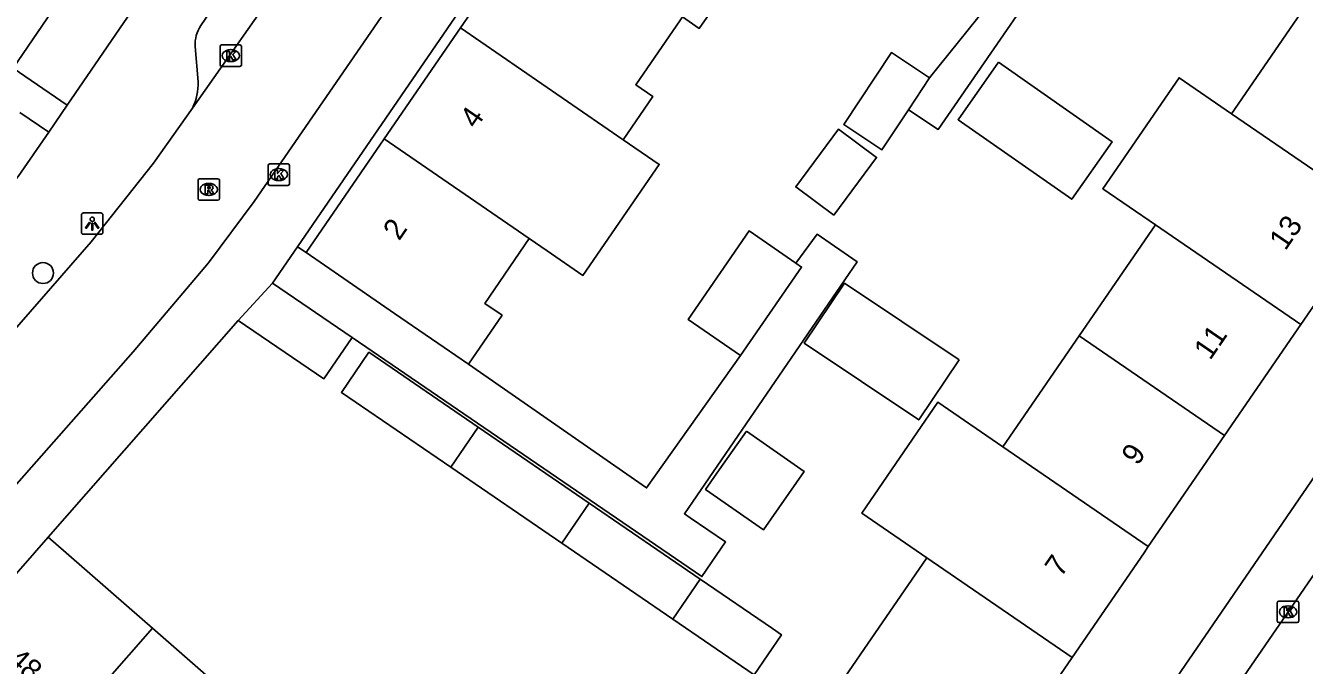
# Model space of a CAD drawing. Extents: x 160026 to 161302, y 384757 to 385701.
# Drawn here: x 160194.6 to 160254.2, y 385244.8 to 385274.6 of the extents above; entities that cross this region are included whole.
import ezdxf

# ---------------------------------------------------------------- set-up
doc = ezdxf.new("R2010")
doc.units = 0
for name, color, linetype in [('IMGEO_Boom', 7, 'Continuous'), ('IMGEO_Kolk', 7, 'Continuous'), ('IMGEO_Lichtpunt', 7, 'Continuous'), ('IMGEO_Muur', 7, 'Continuous'), ('IMGEO_Pand', 7, 'Continuous'), ('IMGEO_Pand_nummerreeks', 7, 'Continuous'), ('IMGEO_Rijbaan_lokaal_open', 7, 'Continuous'), ('IMGEO_Rioolput', 7, 'Continuous'), ('IMGEO_Voetpad_open', 7, 'Continuous')]:
    doc.layers.add(name, color=color, linetype=linetype)

msp = doc.modelspace()

# ---------------------------------------------------------------- linework, layer by layer
at = {"layer": 'IMGEO_Boom'}
msp.add_circle((160195.443, 385263.03), 0.489, dxfattribs=at)
at = {"layer": 'IMGEO_Kolk'}
for p, q in [((160203.69, 385272.73), (160203.69, 385273.582)), ((160203.765, 385273.656), (160204.617, 385273.656)), ((160204.178, 385273.436), (160204.203, 385273.436)), ((160204.691, 385273.582), (160204.691, 385272.73)), ((160204.617, 385272.656), (160203.765, 385272.656)), ((160204.201, 385272.876), (160204.176, 385272.876)), ((160205.927, 385267.189), (160205.927, 385268.041)), ((160206.002, 385268.115), (160206.854, 385268.115)), ((160206.415, 385267.895), (160206.44, 385267.895)), ((160206.928, 385268.041), (160206.928, 385267.189)), ((160206.438, 385267.335), (160206.413, 385267.335)), ((160206.854, 385267.115), (160206.002, 385267.115)), ((160252.924, 385246.824), (160252.924, 385247.676)), ((160252.999, 385247.75), (160253.851, 385247.75)), ((160253.412, 385247.53), (160253.437, 385247.53)), ((160253.925, 385247.676), (160253.925, 385246.824)), ((160253.435, 385246.97), (160253.41, 385246.97)), ((160253.851, 385246.75), (160252.999, 385246.75))]:
    msp.add_line(p, q, dxfattribs=at)
for points in [[(160203.69, 385272.73), (160203.69, 385273.582)], [(160203.765, 385273.656), (160204.617, 385273.656)], [(160204.011, 385273.356), (160204.134, 385273.356), (160204.134, 385273.205), (160204.264, 385273.356), (160204.428, 385273.356), (160204.282, 385273.205), (160204.435, 385272.956), (160204.283, 385272.956), (160204.198, 385273.12), (160204.134, 385273.053), (160204.134, 385272.956), (160204.011, 385272.956), (160204.011, 385273.356)], [(160204.691, 385273.582), (160204.691, 385272.73)], [(160204.617, 385272.656), (160203.765, 385272.656)], [(160205.927, 385267.189), (160205.927, 385268.041)], [(160206.002, 385268.115), (160206.854, 385268.115)], [(160206.248, 385267.815), (160206.371, 385267.815), (160206.371, 385267.664), (160206.501, 385267.815), (160206.665, 385267.815), (160206.519, 385267.664), (160206.672, 385267.415), (160206.52, 385267.415), (160206.435, 385267.579), (160206.371, 385267.512), (160206.371, 385267.415), (160206.248, 385267.415), (160206.248, 385267.815)], [(160206.928, 385268.041), (160206.928, 385267.189)], [(160206.854, 385267.115), (160206.002, 385267.115)], [(160252.924, 385246.824), (160252.924, 385247.676)], [(160252.999, 385247.75), (160253.851, 385247.75)], [(160253.925, 385247.676), (160253.925, 385246.824)], [(160253.245, 385247.45), (160253.368, 385247.45), (160253.368, 385247.299), (160253.498, 385247.45), (160253.662, 385247.45), (160253.516, 385247.299), (160253.669, 385247.05), (160253.517, 385247.05), (160253.432, 385247.214), (160253.368, 385247.147), (160253.368, 385247.05), (160253.245, 385247.05), (160253.245, 385247.45)], [(160253.851, 385246.75), (160252.999, 385246.75)]]:
    msp.add_lwpolyline(points, dxfattribs=at)
for centre, start, end in [((160203.767, 385273.58), 91.55205, 178.44795), ((160203.767, 385273.58), 91.55205, 178.44795), ((160204.615, 385273.58), 1.55205, 88.44795), ((160204.615, 385273.58), 1.55205, 88.44795), ((160203.767, 385272.732), 181.55205, 268.44795), ((160203.767, 385272.732), 181.55205, 268.44795), ((160204.615, 385272.732), 271.55205, 358.44795), ((160204.615, 385272.732), 271.55205, 358.44795), ((160206.004, 385268.039), 91.55205, 178.44795), ((160206.004, 385268.039), 91.55205, 178.44795), ((160206.852, 385268.039), 1.55205, 88.44795), ((160206.852, 385268.039), 1.55205, 88.44795), ((160206.004, 385267.191), 181.55205, 268.44795), ((160206.004, 385267.191), 181.55205, 268.44795), ((160206.852, 385267.191), 271.55205, 358.44795), ((160206.852, 385267.191), 271.55205, 358.44795), ((160253.001, 385247.674), 91.55205, 178.44795), ((160253.001, 385247.674), 91.55205, 178.44795), ((160253.849, 385247.674), 1.55205, 88.44795), ((160253.849, 385247.674), 1.55205, 88.44795), ((160253.001, 385246.826), 181.55205, 268.44795), ((160253.001, 385246.826), 181.55205, 268.44795), ((160253.849, 385246.826), 271.55205, 358.44795), ((160253.849, 385246.826), 271.55205, 358.44795)]:
    msp.add_arc(centre, 0.0765, start, end, dxfattribs=at)
for centre, major_axis, ratio, start_param, end_param in [((160204.177, 385273.156), (-0.387, 0.002), 0.722429, 4.712389, 7.853982), ((160204.202, 385273.156), (-0.39, 0.002), 0.717154, 1.570796, 4.712389), ((160206.414, 385267.615), (-0.387, 0.002), 0.722429, 4.712389, 7.853982), ((160206.439, 385267.615), (-0.39, 0.002), 0.717154, 1.570796, 4.712389), ((160253.411, 385247.25), (-0.387, 0.002), 0.722429, 4.712389, 7.853982), ((160253.436, 385247.25), (-0.39, 0.002), 0.717154, 1.570796, 4.712389)]:
    msp.add_ellipse(centre, major_axis=major_axis, ratio=ratio, start_param=start_param, end_param=end_param, dxfattribs=at)
at = {"layer": 'IMGEO_Lichtpunt'}
for p, q in [((160197.236, 385265.736), (160197.236, 385264.929)), ((160197.236, 385265.736), (160197.236, 385264.929)), ((160198.138, 385265.831), (160197.33, 385265.831)), ((160198.138, 385265.831), (160197.33, 385265.831)), ((160198.232, 385264.929), (160198.232, 385265.736)), ((160198.232, 385264.929), (160198.232, 385265.736)), ((160197.33, 385264.835), (160198.138, 385264.835)), ((160197.33, 385264.835), (160198.138, 385264.835))]:
    msp.add_line(p, q, dxfattribs=at)
for points in [[(160197.61, 385265.4), (160197.649, 385265.372), (160197.461, 385265.11), (160197.423, 385265.137), (160197.61, 385265.4)], [(160197.822, 385265.372), (160197.86, 385265.399), (160198.047, 385265.137), (160198.008, 385265.109), (160197.822, 385265.372)], [(160197.712, 385265.352), (160197.759, 385265.352), (160197.759, 385265.03), (160197.712, 385265.03), (160197.712, 385265.352)]]:
    msp.add_lwpolyline(points, dxfattribs=at)
msp.add_circle((160197.735, 385265.534), 0.0994, dxfattribs=at)
for centre, start, end in [((160197.33, 385265.736), 90, 180), ((160197.33, 385265.736), 90, 180), ((160198.138, 385265.736), 0, 90), ((160198.138, 385265.736), 0, 90), ((160197.33, 385264.929), 180, 270), ((160197.33, 385264.929), 180, 270), ((160198.138, 385264.929), 270, 0), ((160198.138, 385264.929), 270, 360)]:
    msp.add_arc(centre, 0.0946, start, end, dxfattribs=at)
at = {"layer": 'IMGEO_Muur'}
for points in [[(160195.714, 385269.592), (160194.296, 385267.521), (160186.568, 385258.673)], [(160204.526, 385260.826), (160195.692, 385250.733)]]:
    msp.add_lwpolyline(points, dxfattribs=at)
at = {"layer": 'IMGEO_Pand'}
for points in [[(160228.745, 385280.156), (160228.678, 385280.058), (160226.623, 385277.068), (160227.44, 385276.506), (160226.008, 385274.423), (160225.22, 385274.964)], [(160214.889, 385274.448), (160218.444, 385279.621)], [(160194.049, 385272.571), (160197.683, 385277.915)], [(160250.797, 385270.447), (160254.346, 385275.616)], [(160225.22, 385274.964), (160225.125, 385274.826), (160223.046, 385271.8), (160223.85, 385271.248), (160222.469, 385269.239)], [(160211.335, 385269.276), (160214.889, 385274.448)], [(160222.469, 385269.239), (160214.889, 385274.448)], [(160235.748, 385270.636), (160234.513, 385268.771), (160232.736, 385269.948), (160234.955, 385273.298), (160236.732, 385272.121)], [(160239.939, 385272.85), (160245.228, 385269.147), (160243.352, 385266.466), (160238.062, 385270.169), (160239.939, 385272.85)], [(160236.732, 385272.121), (160235.748, 385270.636)], [(160247.247, 385265.277), (160244.799, 385266.958), (160248.349, 385272.128), (160250.797, 385270.447)], [(160250.797, 385270.447), (160257.567, 385265.798)], [(160232.28, 385265.726), (160230.5, 385267.04), (160232.485, 385269.729), (160234.265, 385268.414), (160232.28, 385265.726)], [(160207.697, 385263.981), (160211.335, 385269.276)], [(160211.335, 385269.276), (160218.087, 385264.636)], [(160222.469, 385269.239), (160224.139, 385268.091), (160220.584, 385262.919), (160218.919, 385264.064), (160218.087, 385264.636)], [(160257.567, 385265.798), (160254.017, 385260.628)], [(160227.928, 385259.191), (160225.489, 385260.873), (160228.329, 385264.99), (160230.508, 385263.487)], [(160243.697, 385260.107), (160247.247, 385265.277)], [(160254.017, 385260.628), (160247.247, 385265.277)], [(160218.087, 385264.636), (160216.013, 385261.617), (160216.821, 385261.061), (160215.258, 385258.786)], [(160207.697, 385263.981), (160211.818, 385261.15), (160215.258, 385258.786)], [(160227.928, 385259.191), (160230.768, 385263.307), (160230.508, 385263.487)], [(160204.526, 385260.826), (160206.133, 385262.557)], [(160206.133, 385262.557), (160209.839, 385260.034)], [(160238.103, 385258.985), (160236.224, 385256.188), (160230.893, 385259.769), (160232.772, 385262.566), (160238.103, 385258.985)], [(160209.839, 385260.034), (160208.525, 385258.104), (160204.526, 385260.826)], [(160254.017, 385260.628), (160250.467, 385255.458)], [(160240.147, 385254.938), (160243.697, 385260.107)], [(160243.697, 385260.107), (160250.467, 385255.458)], [(160214.439, 385253.983), (160209.343, 385257.472), (160210.622, 385259.339), (160215.716, 385255.851)], [(160236.597, 385249.768), (160233.569, 385251.847), (160237.12, 385257.017), (160240.147, 385254.938)], [(160215.716, 385255.851), (160214.439, 385253.983)], [(160215.716, 385255.851), (160220.883, 385252.313)], [(160228.206, 385255.672), (160230.898, 385253.784), (160228.993, 385251.068), (160226.301, 385252.956), (160226.94, 385253.868), (160228.206, 385255.672)], [(160250.467, 385255.458), (160246.918, 385250.289)], [(160246.918, 385250.289), (160240.147, 385254.938)], [(160219.605, 385250.445), (160214.439, 385253.983)], [(160220.883, 385252.313), (160219.605, 385250.445)], [(160220.883, 385252.313), (160226.05, 385248.776)], [(160190.301, 385244.573), (160195.051, 385250), (160195.692, 385250.733)], [(160195.692, 385250.733), (160196.529, 385250), (160199.454, 385247.44), (160200.537, 385246.492)], [(160224.772, 385246.908), (160219.605, 385250.445)], [(160246.918, 385250.289), (160246.719, 385250), (160243.368, 385245.119)], [(160243.368, 385245.119), (160239.734, 385239.828), (160234.941, 385243.119), (160232.201, 385239.128), (160230.223, 385240.486), (160236.597, 385249.768)], [(160236.597, 385249.768), (160243.368, 385245.119)], [(160226.05, 385248.776), (160229.413, 385246.473), (160229.835, 385246.184), (160228.556, 385244.317), (160224.772, 385246.908)], [(160226.05, 385248.776), (160224.772, 385246.908)], [(160200.537, 385246.492), (160195.147, 385240.332)], [(160200.537, 385246.492), (160205.273, 385242.348)]]:
    msp.add_lwpolyline(points, dxfattribs=at)
at = {"layer": 'IMGEO_Rijbaan_lokaal_open'}
for points in [[(160202.405, 385270.714), (160206.863, 385277.053), (160210.266, 385282.015), (160231.347, 385312.838), (160241.887, 385328.157)], [(160246.413, 385326.062), (160240.26, 385317.233), (160236.548, 385311.938), (160224.713, 385294.715), (160214.696, 385280.059), (160205.272, 385266.358), (160203.147, 385263.504), (160199.637, 385259.362), (160193.279, 385252.157), (160189.808, 385247.973), (160188.015, 385245.946)], [(160289.671, 385300.047), (160275.192, 385279.056), (160273.555, 385276.635), (160266.052, 385265.629), (160255.317, 385250), (160244.457, 385234.203)], [(160184.219, 385249.049), (160185.049, 385250), (160197.686, 385264.476), (160200.597, 385268.144), (160202.405, 385270.714)]]:
    msp.add_lwpolyline(points, dxfattribs=at)
at = {"layer": 'IMGEO_Rioolput'}
for p, q in [((160202.665, 385266.498), (160202.665, 385267.35)), ((160202.74, 385267.424), (160203.592, 385267.424)), ((160203.153, 385267.204), (160203.178, 385267.204)), ((160203.666, 385267.35), (160203.666, 385266.498)), ((160203.176, 385266.644), (160203.151, 385266.644)), ((160203.592, 385266.424), (160202.74, 385266.424))]:
    msp.add_line(p, q, dxfattribs=at)
for points in [[(160202.665, 385266.498), (160202.665, 385267.35)], [(160202.74, 385267.424), (160203.592, 385267.424)], [(160203.666, 385267.35), (160203.666, 385266.498)], [(160203.254, 385267.122), (160203.002, 385267.124), (160203.002, 385266.724)], [(160203.002, 385266.724), (160203.126, 385266.724), (160203.126, 385266.886), (160203.137, 385266.886)], [(160203.18, 385267.043), (160203.126, 385267.043), (160203.126, 385266.962)], [(160203.126, 385266.962), (160203.178, 385266.962)], [(160203.184, 385266.857), (160203.255, 385266.724), (160203.395, 385266.724), (160203.33, 385266.85)], [(160203.592, 385266.424), (160202.74, 385266.424)]]:
    msp.add_lwpolyline(points, dxfattribs=at)
for centre, radius, start, end in [((160202.742, 385267.348), 0.0765, 91.55205, 178.44795), ((160202.742, 385267.348), 0.0765, 91.55205, 178.44795), ((160203.59, 385267.348), 0.0765, 1.55205, 88.44795), ((160203.59, 385267.348), 0.0765, 1.55205, 88.44795), ((160203.136, 385266.833), 0.0533, 26.02933, 88.69889), ((160203.162, 385267.151), 0.19, 274.7715, 282.96867), ((160203.186, 385266.947), 0.0964, 77.00612, 93.18647), ((160203.2, 385267.004), 0.0378, 276.66336, 79.67722), ((160203.253, 385267.012), 0.109, 350.36119, 89.41601), ((160203.251, 385267.012), 0.112, 277.58423, 350.98172), ((160203.235, 385266.797), 0.108, 29.51342, 73.79051), ((160202.742, 385266.5), 0.0765, 181.55205, 268.44795), ((160202.742, 385266.5), 0.0765, 181.55205, 268.44795), ((160203.59, 385266.5), 0.0765, 271.55205, 358.44795), ((160203.59, 385266.5), 0.0765, 271.55205, 358.44795)]:
    msp.add_arc(centre, radius, start, end, dxfattribs=at)
for centre, major_axis, ratio, start_param, end_param in [((160203.152, 385266.924), (-0.387, 0.002), 0.722429, 4.712389, 7.853982), ((160203.177, 385266.924), (-0.39, 0.002), 0.717154, 1.570796, 4.712389)]:
    msp.add_ellipse(centre, major_axis=major_axis, ratio=ratio, start_param=start_param, end_param=end_param, dxfattribs=at)
at = {"layer": 'IMGEO_Voetpad_open'}
for points in [[(160238.535, 385326.712), (160229.746, 385313.936), (160208.664, 385283.112), (160202.796, 385274.556)], [(160196.571, 385270.843), (160221.619, 385307.412)], [(160232.322, 385300.723), (160207.298, 385264.255)], [(160241.254, 385296.411), (160250.884, 385289.663), (160237.133, 385269.719), (160235.748, 385270.636)], [(160227.053, 385213.278), (160252.215, 385250), (160275.542, 385284.043), (160273.047, 385285.762)], [(160236.732, 385272.121), (160239.433, 385275.471)], [(160202.537, 385273.588), (160202.669, 385271.938)], [(160196.571, 385270.843), (160194.049, 385272.571)], [(160195.714, 385269.592), (160196.571, 385270.843)], [(160194.363, 385270.502), (160195.714, 385269.592)], [(160195.714, 385269.592), (160194.296, 385267.521), (160186.568, 385258.673)], [(160230.508, 385263.487), (160231.493, 385264.835), (160233.366, 385263.55), (160225.313, 385251.821), (160225.585, 385251.635), (160227.234, 385250.506), (160226.128, 385248.89), (160209.839, 385260.034)], [(160206.133, 385262.557), (160207.298, 385264.255)], [(160207.298, 385264.255), (160207.697, 385263.981)], [(160204.526, 385260.826), (160195.692, 385250.733)], [(160215.258, 385258.786), (160223.556, 385253.024), (160227.928, 385259.191)]]:
    msp.add_lwpolyline(points, dxfattribs=at)
for centre, radius, start, end in [((160204.029, 385273.707), 1.497, 145.46359, 184.57782), ((160200.196, 385271.831), 2.475, 333.17626, 2.48082)]:
    msp.add_arc(centre, radius, start, end, dxfattribs=at)

# ---------------------------------------------------------------- texts
at = {"layer": 'IMGEO_Pand_nummerreeks'}
for s, rotation, p in [('4', 55.50815, (160215.611, 385269.708)), ('2', 55.50815, (160212.032, 385264.498)), ('13', 55.51961, (160253.299, 385264.034)), ('11', 55.52232, (160249.795, 385258.931)), ('9', 55.52232, (160246.422, 385254.02)), ('7', 55.51961, (160242.853, 385248.823)), ('48', 318.80763, (160193.731, 385244.919))]:
    msp.add_text(s, height=1, rotation=rotation, dxfattribs=at).set_placement(p)

doc.saveas('drawing.dxf')
